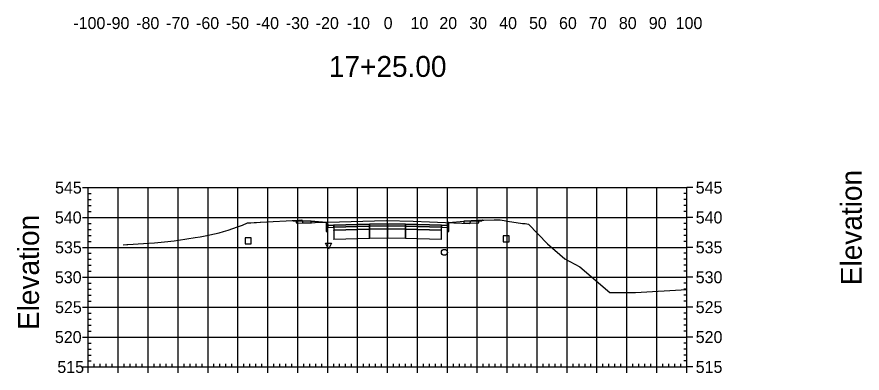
# Model space of a CAD drawing. Extents: x 704834 to 709892, y 372981 to 377533.
# Drawn here: x 706906 to 707188.5, y 376968.8 to 377087.9 of the extents above; entities that cross this region are included whole.
import ezdxf

# ---------------------------------------------------------------- set-up
doc = ezdxf.new("R2010")
doc.units = 0
for name, color, linetype in [('1', 7, 'Continuous'), ('10', 7, 'Continuous'), ('13', 7, 'Continuous'), ('14', 7, 'Continuous'), ('4', 7, 'Continuous'), ('57', 7, 'Continuous'), ('60', 7, 'Continuous'), ('Default_Xsect', 7, 'Continuous'), ('Existing', 7, 'Continuous')]:
    doc.layers.add(name, color=color, linetype=linetype)

msp = doc.modelspace()

# ---------------------------------------------------------------- linework, layer by layer
for points in [[(706998.41, 377019.7), (706998.27, 377019.84)], [(706999.41, 377019.74), (706998.41, 377019.7)], [(707009.41, 377019.14), (707004.41, 377019.54)], [(707050.41, 377019.14), (707055.41, 377019.54)], [(707060.41, 377019.74), (707061.41, 377019.7)], [(707061.41, 377019.7), (707061.64, 377019.93)]]:
    msp.add_lwpolyline(points)
for points in [[(707004.41, 377019.54), (706999.41, 377019.74), (706999.41, 377019.07), (707004.41, 377018.87)], [(707009.91, 377018.14), (707009.83, 377019.14), (707009.41, 377019.14), (707009.41, 377016.14), (707009.91, 377016.14)], [(707011.91, 377018.22), (707009.91, 377018.14), (707009.91, 377017.47), (707011.91, 377017.55)], [(707023.91, 377018.58), (707011.91, 377018.22), (707011.91, 377017.55), (707023.91, 377017.91)], [(707029.91, 377018.7), (707023.91, 377018.58), (707023.91, 377017.91), (707029.91, 377018.03)], [(707029.91, 377018.03), (707035.91, 377017.91), (707035.91, 377018.58), (707029.91, 377018.7)], [(707035.91, 377017.91), (707047.91, 377017.55), (707047.91, 377018.22), (707035.91, 377018.58)], [(707047.91, 377017.55), (707049.91, 377017.47), (707049.91, 377018.14), (707047.91, 377018.22)], [(707049.91, 377016.14), (707050.41, 377016.14), (707050.41, 377019.14), (707050, 377019.14), (707049.91, 377018.14)], [(707055.41, 377018.87), (707060.41, 377019.07), (707060.41, 377019.74), (707055.41, 377019.54)], [(707011.86, 377016.5), (707011.96, 377016.5), (707011.96, 377016.6), (707011.86, 377016.6)], [(707023.91, 377017.91), (707011.91, 377017.55), (707011.91, 377016.55), (707023.91, 377016.91)], [(707023.91, 377016.91), (707011.91, 377016.55), (707011.91, 377013.55), (707023.91, 377013.91)], [(707023.86, 377017.86), (707023.96, 377017.86), (707023.96, 377017.96), (707023.86, 377017.96)], [(707023.86, 377016.86), (707023.96, 377016.86), (707023.96, 377016.96), (707023.86, 377016.96)], [(707029.91, 377018.03), (707023.91, 377017.91), (707023.91, 377016.91), (707029.91, 377017.03)], [(707029.91, 377017.03), (707023.91, 377016.91), (707023.91, 377013.91), (707029.91, 377014.03)], [(707029.86, 377017.98), (707029.96, 377017.98), (707029.96, 377018.08), (707029.86, 377018.08)], [(707029.86, 377016.98), (707029.96, 377016.98), (707029.96, 377017.08), (707029.86, 377017.08)], [(707029.91, 377017.03), (707035.91, 377016.91), (707035.91, 377017.91), (707029.91, 377018.03)], [(707029.91, 377014.03), (707035.91, 377013.91), (707035.91, 377016.91), (707029.91, 377017.03)], [(707035.86, 377017.86), (707035.96, 377017.86), (707035.96, 377017.96), (707035.86, 377017.96)], [(707035.86, 377016.86), (707035.96, 377016.86), (707035.96, 377016.96), (707035.86, 377016.96)], [(707035.91, 377016.91), (707047.91, 377016.55), (707047.91, 377017.55), (707035.91, 377017.91)], [(707035.91, 377013.91), (707047.91, 377013.55), (707047.91, 377016.55), (707035.91, 377016.91)], [(707047.86, 377016.5), (707047.96, 377016.5), (707047.96, 377016.6), (707047.86, 377016.6)], [(707011.86, 377013.5), (707011.96, 377013.5), (707011.96, 377013.6), (707011.86, 377013.6)], [(707023.86, 377013.86), (707023.96, 377013.86), (707023.96, 377013.96), (707023.86, 377013.96)], [(707029.86, 377013.98), (707029.96, 377013.98), (707029.96, 377014.08), (707029.86, 377014.08)], [(707035.86, 377013.86), (707035.96, 377013.86), (707035.96, 377013.96), (707035.86, 377013.96)], [(707047.86, 377013.5), (707047.96, 377013.5), (707047.96, 377013.6), (707047.86, 377013.6)]]:
    msp.add_lwpolyline(points, close=True)
at = {"layer": '1'}
msp.add_lwpolyline([(707010.22, 377010.24), (707009.22, 377012.24), (707011.22, 377012.24)], close=True, dxfattribs=at)
at = {"layer": '10'}
msp.add_lwpolyline([(706982.36, 377012.02), (706984.36, 377012.02), (706984.36, 377014.02), (706982.36, 377014.02)], close=True, dxfattribs=at)
at = {"layer": '13'}
msp.add_circle((707048.92, 377009.15), 1, dxfattribs=at)
at = {"layer": '14'}
for points in [[(706998.27, 377019.84), (706998.27, 377019.89), (706998.27, 377019.84), (706998.22, 377019.84), (706998.27, 377019.84), (706998.27, 377019.79), (706998.27, 377019.84), (706998.32, 377019.84)], [(707011.91, 377018.22), (707011.91, 377018.27), (707011.91, 377018.22), (707011.86, 377018.22), (707011.91, 377018.22), (707011.91, 377018.17), (707011.91, 377018.22), (707011.96, 377018.22)], [(707029.91, 377018.7), (707029.91, 377018.75), (707029.91, 377018.7), (707029.86, 377018.7), (707029.91, 377018.7), (707029.91, 377018.65), (707029.91, 377018.7), (707029.96, 377018.7)], [(707047.91, 377018.22), (707047.91, 377018.27), (707047.91, 377018.22), (707047.86, 377018.22), (707047.91, 377018.22), (707047.91, 377018.17), (707047.91, 377018.22), (707047.96, 377018.22)], [(707061.64, 377019.93), (707061.64, 377019.98), (707061.64, 377019.93), (707061.59, 377019.93), (707061.64, 377019.93), (707061.64, 377019.88), (707061.64, 377019.93), (707061.69, 377019.93)]]:
    msp.add_lwpolyline(points, dxfattribs=at)
at = {"layer": '4'}
msp.add_lwpolyline([(707068.54, 377012.69), (707070.54, 377012.69), (707070.54, 377014.69), (707068.54, 377014.69)], close=True, dxfattribs=at)
at = {"layer": '57'}
for p, q in [((706927.91, 377030.82), (706929.91, 377030.82)), ((706929.91, 377030.82), (707129.91, 377030.82)), ((706929.91, 376970.82), (706929.91, 377030.82)), ((706929.91, 376970.82), (706929.91, 377030.82)), ((706939.91, 376970.82), (706939.91, 377030.82)), ((706949.91, 376970.82), (706949.91, 377030.82)), ((706959.91, 376970.82), (706959.91, 377030.82)), ((706969.91, 376970.82), (706969.91, 377030.82)), ((706979.91, 376970.82), (706979.91, 377030.82)), ((706989.91, 376970.82), (706989.91, 377030.82)), ((706999.91, 376970.82), (706999.91, 377030.82)), ((707009.91, 376970.82), (707009.91, 377030.82)), ((707019.91, 376970.82), (707019.91, 377030.82)), ((707029.91, 376970.82), (707029.91, 377030.82)), ((707039.91, 376970.82), (707039.91, 377030.82)), ((707049.91, 376970.82), (707049.91, 377030.82)), ((707059.91, 376970.82), (707059.91, 377030.82)), ((707069.91, 376970.82), (707069.91, 377030.82)), ((707079.91, 376970.82), (707079.91, 377030.82)), ((707089.91, 376970.82), (707089.91, 377030.82)), ((707099.91, 376970.82), (707099.91, 377030.82)), ((707109.91, 376970.82), (707109.91, 377030.82)), ((707119.91, 376970.82), (707119.91, 377030.82)), ((707129.91, 376970.82), (707129.91, 377030.82)), ((707129.91, 376970.82), (707129.91, 377030.82)), ((707131.91, 377030.82), (707129.91, 377030.82)), ((706929.91, 377028.82), (706930.91, 377028.82)), ((706929.91, 377026.82), (706930.91, 377026.82)), ((707129.91, 377028.82), (707128.91, 377028.82)), ((707129.91, 377026.82), (707128.91, 377026.82)), ((706929.91, 377024.82), (706930.91, 377024.82)), ((707129.91, 377024.82), (707128.91, 377024.82)), ((706929.91, 377022.82), (706930.91, 377022.82)), ((707129.91, 377022.82), (707128.91, 377022.82)), ((706927.91, 377020.82), (706929.91, 377020.82)), ((706929.91, 377020.82), (707129.91, 377020.82)), ((706929.91, 377018.82), (706930.91, 377018.82)), ((707129.91, 377018.82), (707128.91, 377018.82)), ((707131.91, 377020.82), (707129.91, 377020.82)), ((706929.91, 377016.82), (706930.91, 377016.82)), ((707129.91, 377016.82), (707128.91, 377016.82)), ((706929.91, 377014.82), (706930.91, 377014.82)), ((706929.91, 377012.82), (706930.91, 377012.82)), ((707129.91, 377014.82), (707128.91, 377014.82)), ((707129.91, 377012.82), (707128.91, 377012.82)), ((706927.91, 377010.82), (706929.91, 377010.82)), ((706929.91, 377010.82), (707129.91, 377010.82)), ((707131.91, 377010.82), (707129.91, 377010.82)), ((706929.91, 377008.82), (706930.91, 377008.82)), ((707129.91, 377008.82), (707128.91, 377008.82)), ((706929.91, 377006.82), (706930.91, 377006.82)), ((706929.91, 377004.82), (706930.91, 377004.82)), ((707129.91, 377006.82), (707128.91, 377006.82)), ((707129.91, 377004.82), (707128.91, 377004.82)), ((706929.91, 377002.82), (706930.91, 377002.82)), ((707129.91, 377002.82), (707128.91, 377002.82)), ((706927.91, 377000.82), (706929.91, 377000.82)), ((706929.91, 377000.82), (707129.91, 377000.82)), ((706929.91, 376998.82), (706930.91, 376998.82)), ((707129.91, 376998.82), (707128.91, 376998.82)), ((707131.91, 377000.82), (707129.91, 377000.82)), ((706929.91, 376996.82), (706930.91, 376996.82)), ((707129.91, 376996.82), (707128.91, 376996.82)), ((706929.91, 376994.82), (706930.91, 376994.82)), ((706929.91, 376992.82), (706930.91, 376992.82)), ((707129.91, 376994.82), (707128.91, 376994.82)), ((707129.91, 376992.82), (707128.91, 376992.82)), ((706927.91, 376990.82), (706929.91, 376990.82)), ((706929.91, 376990.82), (707129.91, 376990.82)), ((707131.91, 376990.82), (707129.91, 376990.82)), ((706929.91, 376988.82), (706930.91, 376988.82)), ((707129.91, 376988.82), (707128.91, 376988.82)), ((706929.91, 376986.82), (706930.91, 376986.82)), ((706929.91, 376984.82), (706930.91, 376984.82)), ((707129.91, 376986.82), (707128.91, 376986.82)), ((707129.91, 376984.82), (707128.91, 376984.82)), ((706929.91, 376982.82), (706930.91, 376982.82)), ((707129.91, 376982.82), (707128.91, 376982.82)), ((706927.91, 376980.82), (706929.91, 376980.82)), ((706929.91, 376980.82), (707129.91, 376980.82)), ((706929.91, 376978.82), (706930.91, 376978.82)), ((707129.91, 376978.82), (707128.91, 376978.82)), ((707131.91, 376980.82), (707129.91, 376980.82)), ((706929.91, 376976.82), (706930.91, 376976.82)), ((707129.91, 376976.82), (707128.91, 376976.82)), ((706929.91, 376974.82), (706930.91, 376974.82)), ((707129.91, 376974.82), (707128.91, 376974.82)), ((706927.91, 376970.82), (706929.91, 376970.82)), ((706929.91, 376972.82), (706930.91, 376972.82)), ((706929.91, 376970.82), (707129.91, 376970.82)), ((706929.91, 376970.82), (707129.91, 376970.82)), ((706929.91, 376968.82), (706929.91, 376970.82)), ((706931.91, 376970.82), (706931.91, 376971.82)), ((706933.91, 376970.82), (706933.91, 376971.82)), ((706935.91, 376970.82), (706935.91, 376971.82)), ((706937.91, 376970.82), (706937.91, 376971.82)), ((706939.91, 376968.82), (706939.91, 376970.82)), ((706941.91, 376970.82), (706941.91, 376971.82)), ((706943.91, 376970.82), (706943.91, 376971.82)), ((706945.91, 376970.82), (706945.91, 376971.82)), ((706947.91, 376970.82), (706947.91, 376971.82)), ((706949.91, 376968.82), (706949.91, 376970.82)), ((706951.91, 376970.82), (706951.91, 376971.82)), ((706953.91, 376970.82), (706953.91, 376971.82)), ((706955.91, 376970.82), (706955.91, 376971.82)), ((706957.91, 376970.82), (706957.91, 376971.82)), ((706959.91, 376968.82), (706959.91, 376970.82)), ((706961.91, 376970.82), (706961.91, 376971.82)), ((706963.91, 376970.82), (706963.91, 376971.82)), ((706965.91, 376970.82), (706965.91, 376971.82)), ((706967.91, 376970.82), (706967.91, 376971.82)), ((706969.91, 376968.82), (706969.91, 376970.82)), ((706971.91, 376970.82), (706971.91, 376971.82)), ((706973.91, 376970.82), (706973.91, 376971.82)), ((706975.91, 376970.82), (706975.91, 376971.82)), ((706977.91, 376970.82), (706977.91, 376971.82)), ((706979.91, 376968.82), (706979.91, 376970.82)), ((706981.91, 376970.82), (706981.91, 376971.82)), ((706983.91, 376970.82), (706983.91, 376971.82)), ((706985.91, 376970.82), (706985.91, 376971.82)), ((706987.91, 376970.82), (706987.91, 376971.82)), ((706989.91, 376968.82), (706989.91, 376970.82)), ((706991.91, 376970.82), (706991.91, 376971.82)), ((706993.91, 376970.82), (706993.91, 376971.82)), ((706995.91, 376970.82), (706995.91, 376971.82)), ((706997.91, 376970.82), (706997.91, 376971.82)), ((706999.91, 376968.82), (706999.91, 376970.82)), ((707001.91, 376970.82), (707001.91, 376971.82)), ((707003.91, 376970.82), (707003.91, 376971.82)), ((707005.91, 376970.82), (707005.91, 376971.82)), ((707007.91, 376970.82), (707007.91, 376971.82)), ((707009.91, 376968.82), (707009.91, 376970.82)), ((707011.91, 376970.82), (707011.91, 376971.82)), ((707013.91, 376970.82), (707013.91, 376971.82)), ((707015.91, 376970.82), (707015.91, 376971.82)), ((707017.91, 376970.82), (707017.91, 376971.82)), ((707019.91, 376968.82), (707019.91, 376970.82)), ((707021.91, 376970.82), (707021.91, 376971.82)), ((707023.91, 376970.82), (707023.91, 376971.82)), ((707025.91, 376970.82), (707025.91, 376971.82)), ((707027.91, 376970.82), (707027.91, 376971.82)), ((707029.91, 376968.82), (707029.91, 376970.82)), ((707031.91, 376970.82), (707031.91, 376971.82)), ((707033.91, 376970.82), (707033.91, 376971.82)), ((707035.91, 376970.82), (707035.91, 376971.82)), ((707037.91, 376970.82), (707037.91, 376971.82)), ((707039.91, 376968.82), (707039.91, 376970.82)), ((707041.91, 376970.82), (707041.91, 376971.82)), ((707043.91, 376970.82), (707043.91, 376971.82)), ((707045.91, 376970.82), (707045.91, 376971.82)), ((707047.91, 376970.82), (707047.91, 376971.82)), ((707049.91, 376968.82), (707049.91, 376970.82)), ((707051.91, 376970.82), (707051.91, 376971.82)), ((707053.91, 376970.82), (707053.91, 376971.82)), ((707055.91, 376970.82), (707055.91, 376971.82)), ((707057.91, 376970.82), (707057.91, 376971.82)), ((707059.91, 376968.82), (707059.91, 376970.82)), ((707061.91, 376970.82), (707061.91, 376971.82)), ((707063.91, 376970.82), (707063.91, 376971.82)), ((707065.91, 376970.82), (707065.91, 376971.82)), ((707067.91, 376970.82), (707067.91, 376971.82)), ((707069.91, 376968.82), (707069.91, 376970.82)), ((707071.91, 376970.82), (707071.91, 376971.82)), ((707073.91, 376970.82), (707073.91, 376971.82)), ((707075.91, 376970.82), (707075.91, 376971.82)), ((707077.91, 376970.82), (707077.91, 376971.82)), ((707079.91, 376968.82), (707079.91, 376970.82)), ((707081.91, 376970.82), (707081.91, 376971.82)), ((707083.91, 376970.82), (707083.91, 376971.82)), ((707085.91, 376970.82), (707085.91, 376971.82)), ((707087.91, 376970.82), (707087.91, 376971.82)), ((707089.91, 376968.82), (707089.91, 376970.82)), ((707091.91, 376970.82), (707091.91, 376971.82)), ((707093.91, 376970.82), (707093.91, 376971.82)), ((707095.91, 376970.82), (707095.91, 376971.82)), ((707097.91, 376970.82), (707097.91, 376971.82)), ((707099.91, 376968.82), (707099.91, 376970.82)), ((707101.91, 376970.82), (707101.91, 376971.82)), ((707103.91, 376970.82), (707103.91, 376971.82)), ((707105.91, 376970.82), (707105.91, 376971.82)), ((707107.91, 376970.82), (707107.91, 376971.82)), ((707109.91, 376968.82), (707109.91, 376970.82)), ((707111.91, 376970.82), (707111.91, 376971.82)), ((707113.91, 376970.82), (707113.91, 376971.82)), ((707115.91, 376970.82), (707115.91, 376971.82)), ((707117.91, 376970.82), (707117.91, 376971.82)), ((707119.91, 376968.82), (707119.91, 376970.82)), ((707121.91, 376970.82), (707121.91, 376971.82)), ((707123.91, 376970.82), (707123.91, 376971.82)), ((707125.91, 376970.82), (707125.91, 376971.82)), ((707127.91, 376970.82), (707127.91, 376971.82)), ((707129.91, 376972.82), (707128.91, 376972.82)), ((707129.91, 376968.82), (707129.91, 376970.82)), ((707131.91, 376970.82), (707129.91, 376970.82))]:
    msp.add_line(p, q, dxfattribs=at)
at = {"layer": 'Default_Xsect'}
msp.add_lwpolyline([(706998.27, 377019.84), (706998.41, 377019.7), (706999.41, 377019.74), (707004.41, 377019.54), (707009.41, 377019.14), (707009.83, 377019.14), (707009.91, 377018.14), (707011.91, 377018.22), (707023.91, 377018.58), (707029.91, 377018.7), (707035.91, 377018.58), (707047.91, 377018.22), (707049.91, 377018.14), (707050, 377019.14), (707050.41, 377019.14), (707055.41, 377019.54), (707060.41, 377019.74), (707061.41, 377019.7), (707061.64, 377019.93)], dxfattribs=at)
at = {"layer": 'Existing'}
msp.add_lwpolyline([(706941.52, 377011.68), (706942.83, 377011.78), (706942.85, 377011.77), (706942.85, 377011.77), (706942.94, 377011.78), (706943.1, 377011.79), (706948.34, 377012.08), (706952.08, 377012.34), (706955.41, 377012.65), (706958.56, 377013.04), (706960.03, 377013.26), (706965.64, 377014.12), (706967.3, 377014.38), (706968.91, 377014.67), (706970.5, 377014.98), (706972.05, 377015.32), (706973.59, 377015.7), (706975.13, 377016.11), (706976.68, 377016.57), (706978.2, 377017.08), (706979.77, 377017.65), (706981.4, 377018.29), (706983.1, 377019.01), (706983.12, 377019.01), (706984.2, 377019.07), (706985.37, 377019.13), (706986.08, 377019.17), (706987.39, 377019.19), (706987.47, 377019.21), (707000.28, 377019.96), (707000.58, 377019.94), (707001.23, 377019.99), (707001.29, 377019.87), (707001.64, 377019), (707009.95, 377019.23), (707029.45, 377019.82), (707038.53, 377019.55), (707043.95, 377019.34), (707057.4, 377018.83), (707057.5, 377019.14), (707057.89, 377019.85), (707060.25, 377019.9), (707062.14, 377019.94), (707065.55, 377020), (707067.58, 377020.02), (707068.9, 377019.81), (707070, 377019.61), (707075.04, 377018.83), (707075.39, 377018.84), (707075.96, 377018.76), (707076.97, 377018.59), (707083.32, 377011.98), (707089.2, 377006.96), (707094.18, 377004.27), (707104.23, 376995.69), (707107.86, 376995.71), (707112.82, 376995.71), (707129.91, 376996.67)], dxfattribs=at)

# ---------------------------------------------------------------- texts
at = {"layer": '1'}
msp.add_text('17+25.00', height=7, dxfattribs=at).set_placement((707010.32, 377067.82))
at = {"layer": '14'}
for p in [(706999.38, 377019.69), (706999.38, 377019.02), (707004.38, 377018.82), (707055.38, 377018.82), (707060.38, 377019.69), (707060.38, 377019.02)]:
    msp.add_text('+', height=0.1, dxfattribs=at).set_placement(p)
at = {"layer": '57'}
for s, p in [('-100', (706924.9, 377083.82)), ('-90', (706935.91, 377083.82)), ('-80', (706945.91, 377083.82)), ('-70', (706955.91, 377083.82)), ('-60', (706965.91, 377083.82)), ('-50', (706975.91, 377083.82)), ('-40', (706985.91, 377083.82)), ('-30', (706995.91, 377083.82)), ('-20', (707005.91, 377083.82)), ('-10', (707016.3, 377083.82)), ('0', (707028.62, 377083.82)), ('10', (707037.61, 377083.82)), ('20', (707047.22, 377083.82)), ('30', (707057.22, 377083.82)), ('40', (707067.22, 377083.82)), ('50', (707077.22, 377083.82)), ('60', (707087.22, 377083.82)), ('70', (707097.22, 377083.82)), ('80', (707107.22, 377083.82)), ('90', (707117.22, 377083.82)), ('100', (707126.21, 377083.82)), ('545', (706918.79, 377028.82)), ('545', (707132.91, 377028.82)), ('540', (706918.74, 377018.82)), ('540', (707132.91, 377018.82)), ('535', (706918.79, 377008.82)), ('535', (707132.91, 377008.82)), ('530', (706918.74, 376998.82)), ('530', (707132.91, 376998.82)), ('525', (706918.79, 376988.82)), ('525', (707132.91, 376988.82)), ('520', (706918.74, 376978.82)), ('520', (707132.91, 376978.82)), ('515', (706919.56, 376968.82)), ('515', (707132.91, 376968.82))]:
    msp.add_text(s, height=4, dxfattribs=at).set_placement(p)
at = {"layer": '60'}
for p in [(707188.41, 376998.18), (706913.41, 376983.18)]:
    msp.add_text('Elevation', height=7, rotation=90, dxfattribs=at).set_placement(p)

doc.saveas('drawing.dxf')
